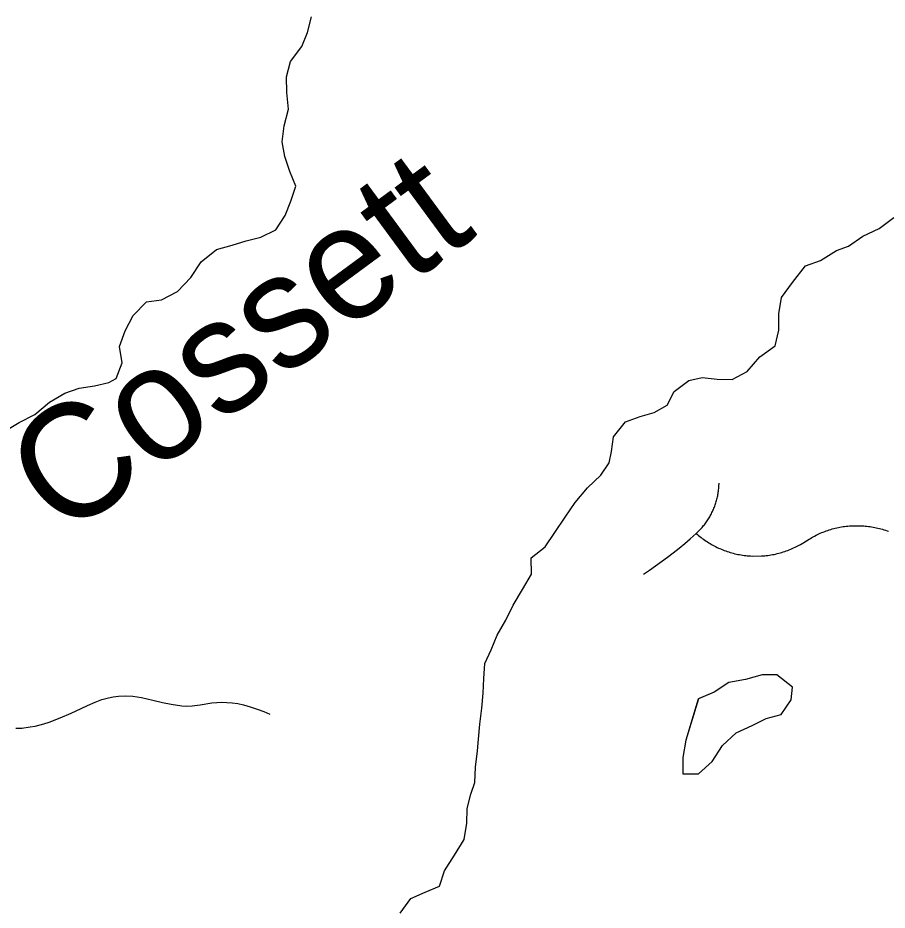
# Model space of a CAD drawing. Extents: x 0 to 34, y 0 to 22.
# Drawn here: x 4.3289 to 4.6908, y 18.5126 to 18.8839 of the extents above; entities that cross this region are included whole.
import ezdxf

# ---------------------------------------------------------------- set-up
doc = ezdxf.new("R2010")
doc.units = 0
for name, color, linetype in [('GM_X_Minor_Lake', 7, 'Continuous'), ('GM_X_Minor_River', 7, 'Continuous'), ('GM_X_Minor_River_Text', 7, 'Continuous'), ('GM_X_Township_Road', 7, 'Continuous')]:
    doc.layers.add(name, color=color, linetype=linetype)

msp = doc.modelspace()

# ---------------------------------------------------------------- linework, layer by layer
at = {"layer": 'GM_X_Minor_Lake'}
for points in [[(4.63456, 18.58948), (4.64042, 18.59233), (4.64667, 18.59404), (4.65082, 18.60011), (4.65139, 18.60543), (4.64477, 18.61054), (4.63871, 18.61054), (4.63172, 18.60864), (4.62491, 18.60731), (4.61867, 18.60332), (4.61215, 18.60054)], [(4.63456, 18.58948), (4.64042, 18.59233), (4.64667, 18.59404), (4.65082, 18.60011), (4.65139, 18.60543), (4.64477, 18.61054), (4.63871, 18.61054), (4.63172, 18.60864), (4.62491, 18.60731), (4.61867, 18.60332), (4.61243, 18.60066)], [(4.61215, 18.60054), (4.60695, 18.58339), (4.60563, 18.57618), (4.60563, 18.56935), (4.61225, 18.56936), (4.61792, 18.57448), (4.62227, 18.58112), (4.62794, 18.58644), (4.63456, 18.58948)], [(4.61211, 18.60042), (4.60695, 18.58339), (4.60563, 18.57618), (4.60563, 18.56935), (4.61225, 18.56936), (4.61792, 18.57448), (4.62227, 18.58112), (4.62794, 18.58644), (4.63456, 18.58948)]]:
    msp.add_lwpolyline(points, dxfattribs=at)
at = {"layer": 'GM_X_Minor_River'}
for points in [[(4.36677, 18.7322), (4.36983, 18.73392), (4.37228, 18.74037), (4.37114, 18.7472), (4.3736, 18.75366), (4.37681, 18.76012), (4.38248, 18.76582), (4.38873, 18.76658), (4.39535, 18.77), (4.40084, 18.77589), (4.40519, 18.78235), (4.41162, 18.78748), (4.41806, 18.78938), (4.42392, 18.7911), (4.42998, 18.79262), (4.43623, 18.79566), (4.4402, 18.80174), (4.44246, 18.80763), (4.44454, 18.81389), (4.44207, 18.81996), (4.43999, 18.82623), (4.43885, 18.8323), (4.43979, 18.83894), (4.44148, 18.84597), (4.44091, 18.8528), (4.44072, 18.85944), (4.44241, 18.86571), (4.44714, 18.87197), (4.44941, 18.87786), (4.45111, 18.88431)], [(4.48797, 18.51139), (4.49251, 18.51747), (4.49837, 18.52013), (4.50443, 18.5226), (4.50651, 18.52906), (4.51067, 18.53552), (4.51464, 18.54197), (4.51577, 18.54881), (4.51595, 18.55488), (4.51746, 18.56096), (4.51916, 18.5657), (4.51934, 18.57216), (4.52028, 18.57899), (4.52066, 18.58374), (4.52122, 18.59), (4.52197, 18.59664), (4.52253, 18.60291), (4.52291, 18.60898), (4.52328, 18.61525), (4.52593, 18.62094), (4.52838, 18.62702), (4.53198, 18.63328), (4.535, 18.63955), (4.53897, 18.64601), (4.54275, 18.65246), (4.54255, 18.6593), (4.54842, 18.66386), (4.55239, 18.66974), (4.55674, 18.6762), (4.5609, 18.68228), (4.56601, 18.68836), (4.57149, 18.69368), (4.57508, 18.6988), (4.57603, 18.70355), (4.57678, 18.70962), (4.58189, 18.71589), (4.58794, 18.71799), (4.59381, 18.7197), (4.59911, 18.72274), (4.60213, 18.72844), (4.60819, 18.733), (4.61368, 18.73433), (4.61992, 18.73358), (4.62617, 18.73339), (4.63242, 18.73682), (4.63771, 18.74289), (4.64415, 18.74746), (4.64565, 18.75391), (4.64565, 18.76074), (4.64678, 18.76758), (4.65132, 18.77385), (4.6568, 18.78068), (4.66305, 18.78297), (4.66967, 18.78715), (4.67459, 18.78886), (4.68065, 18.79304), (4.68746, 18.79628), (4.69351, 18.80084)], [(4.32314, 18.71177), (4.32943, 18.71554), (4.3359, 18.71893), (4.34201, 18.72403), (4.34848, 18.7278), (4.35438, 18.72986), (4.36084, 18.73078), (4.36677, 18.73221)]]:
    msp.add_lwpolyline(points, dxfattribs=at)
at = {"layer": 'GM_X_Township_Road'}
for points in [[(4.58932, 18.65245), (4.59185, 18.65414), (4.59436, 18.65588), (4.59684, 18.65766), (4.59929, 18.65948), (4.60171, 18.66135), (4.60411, 18.66326), (4.60646, 18.66521), (4.6088, 18.66719), (4.61128, 18.6694), (4.612, 18.67007), (4.61236, 18.67042), (4.6127, 18.67077), (4.61305, 18.67113), (4.61338, 18.6715), (4.61371, 18.67187), (4.61403, 18.67225), (4.61434, 18.67263), (4.61465, 18.67302), (4.61496, 18.67341), (4.61525, 18.67381), (4.61554, 18.67421), (4.61582, 18.67462), (4.6161, 18.67503), (4.61636, 18.67545), (4.61662, 18.67587), (4.61688, 18.6763), (4.61712, 18.67673), (4.61736, 18.67716), (4.61759, 18.67761), (4.61781, 18.67805), (4.61803, 18.67849), (4.61824, 18.67895), (4.61844, 18.6794), (4.61863, 18.67986), (4.61881, 18.68032), (4.61899, 18.68078), (4.61916, 18.68125), (4.61931, 18.68172), (4.61947, 18.68219), (4.61961, 18.68267), (4.61974, 18.68315), (4.61987, 18.68363), (4.61999, 18.68411), (4.6201, 18.6846), (4.6202, 18.68508), (4.62029, 18.68557), (4.62038, 18.68606), (4.62046, 18.68655), (4.62052, 18.68704), (4.62058, 18.68754), (4.62063, 18.68803), (4.62067, 18.68853), (4.62071, 18.68902), (4.62075, 18.69036)], [(4.61128, 18.6694), (4.61177, 18.66897), (4.61227, 18.66854), (4.61277, 18.66813), (4.61329, 18.66772), (4.61381, 18.66733), (4.61434, 18.66694), (4.61487, 18.66656), (4.61541, 18.66619), (4.61596, 18.66583), (4.61651, 18.66549), (4.61707, 18.66515), (4.61763, 18.66482), (4.61821, 18.6645), (4.61878, 18.66419), (4.61936, 18.66389), (4.61995, 18.6636), (4.62055, 18.66332), (4.62114, 18.66306), (4.62174, 18.6628), (4.62235, 18.66255), (4.62296, 18.66232), (4.62358, 18.66209), (4.6242, 18.66188), (4.62482, 18.66167), (4.62545, 18.66148), (4.62608, 18.6613), (4.62671, 18.66113), (4.62735, 18.66097), (4.62799, 18.66083), (4.62863, 18.66069), (4.62928, 18.66056), (4.62992, 18.66045), (4.63057, 18.66035), (4.63122, 18.66026), (4.63188, 18.66018), (4.63253, 18.66011), (4.63319, 18.66005), (4.63384, 18.66001), (4.6345, 18.65997), (4.63845, 18.66001), (4.6391, 18.66005), (4.63976, 18.66011), (4.64041, 18.66018), (4.64107, 18.66026), (4.64172, 18.66035), (4.64237, 18.66045), (4.64302, 18.66057), (4.64366, 18.66069), (4.64431, 18.66083), (4.64495, 18.66098), (4.64559, 18.66114), (4.64623, 18.66131), (4.64686, 18.66149), (4.64749, 18.66168), (4.64812, 18.66189), (4.64874, 18.6621), (4.64936, 18.66232), (4.64998, 18.66256), (4.65059, 18.6628), (4.65119, 18.66306), (4.6518, 18.66333), (4.65239, 18.66361), (4.65299, 18.6639), (4.65358, 18.66419), (4.65416, 18.6645), (4.65474, 18.66482), (4.65531, 18.66515), (4.65588, 18.66549), (4.65644, 18.66584), (4.65715, 18.66631), (4.65825, 18.66701), (4.65882, 18.66735), (4.65939, 18.66768), (4.65996, 18.66801), (4.66055, 18.66832), (4.66113, 18.66862), (4.66172, 18.66891), (4.66232, 18.66919), (4.66292, 18.66946), (4.66353, 18.66972), (4.66414, 18.66997), (4.66476, 18.67021), (4.66538, 18.67044), (4.666, 18.67065), (4.66663, 18.67086), (4.66726, 18.67105), (4.66789, 18.67124), (4.66853, 18.67141), (4.66917, 18.67157), (4.66981, 18.67172), (4.67046, 18.67186), (4.67111, 18.67199), (4.67176, 18.6721), (4.67241, 18.67221), (4.67306, 18.6723), (4.67372, 18.67238), (4.67437, 18.67245), (4.67503, 18.67251), (4.67569, 18.67256), (4.67635, 18.67259), (4.68098, 18.67253), (4.68164, 18.67247), (4.6823, 18.6724), (4.68296, 18.67232), (4.68361, 18.67223), (4.68427, 18.67213), (4.68492, 18.67202), (4.68557, 18.6719), (4.68622, 18.67176), (4.68687, 18.67162), (4.68751, 18.67146), (4.68815, 18.6713), (4.68879, 18.67112), (4.68943, 18.67093), (4.69006, 18.67073), (4.69069, 18.67052), (4.69131, 18.67029)], [(4.32808, 18.58829), (4.33058, 18.58841), (4.33397, 18.58885), (4.33613, 18.58924), (4.33974, 18.59018), (4.34185, 18.59085), (4.34652, 18.59268), (4.35107, 18.59457), (4.35524, 18.59657), (4.3579, 18.59779), (4.36101, 18.59918), (4.36379, 18.60023), (4.36662, 18.60096), (4.36851, 18.60135), (4.37079, 18.60162), (4.37373, 18.60185), (4.37667, 18.60173), (4.38034, 18.60118), (4.38503, 18.59997), (4.38911, 18.59901), (4.39267, 18.59829), (4.39717, 18.59762), (4.39922, 18.59757), (4.40139, 18.59762), (4.40477, 18.59812), (4.40966, 18.59884), (4.41166, 18.59902), (4.41366, 18.59912), (4.4181, 18.59896), (4.42044, 18.59862), (4.42283, 18.59812), (4.4256, 18.59729), (4.42855, 18.59623), (4.43121, 18.59529), (4.43382, 18.59412)]]:
    msp.add_lwpolyline(points, dxfattribs=at)

# ---------------------------------------------------------------- texts
at = {"layer": 'GM_X_Minor_River_Text'}
msp.add_text('Cossett', height=0.047373, rotation=36.3657, dxfattribs=at).set_placement((4.34771, 18.66655))

doc.saveas('drawing.dxf')
